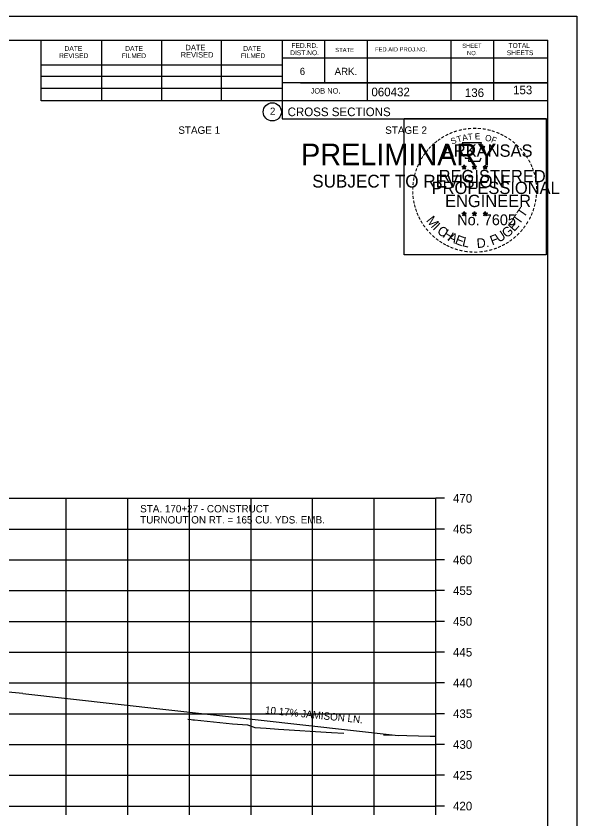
# Model space of a CAD drawing. Extents: x 1538688 to 1540766, y 656250 to 671912.
# Drawn here: x 1538930 to 1539021.1, y 669434.4 to 669564.9 of the extents above; entities that cross this region are included whole.
import ezdxf

# ---------------------------------------------------------------- set-up
doc = ezdxf.new("R2010")
doc.units = 0
for name, color, linetype in [('16', 7, 'Continuous'), ('18', 7, 'Continuous'), ('22', 7, 'Continuous'), ('26', 7, 'Continuous'), ('7', 7, 'Continuous'), ('8', 7, 'Continuous'), ('9', 7, 'Continuous'), ('Borings', 7, 'Continuous'), ('Default', 7, 'Continuous'), ('Horizontal Alignment', 7, 'Continuous'), ('RipRap', 7, 'Continuous')]:
    doc.layers.add(name, color=color, linetype=linetype)

msp = doc.modelspace()

# ---------------------------------------------------------------- linework, layer by layer
at = {"layer": '16'}
for q in [(1538921.17, 669455.72), (1538992.06, 669447.95)]:
    msp.add_line((1538931.12, 669454.8), q, dxfattribs=at)
at = {"layer": '18'}
for points in [[(1538957.9, 669450.6), (1538958.45, 669450.54), (1538958.71, 669450.52), (1538959.02, 669450.49), (1538965.17, 669449.86), (1538967.61, 669449.71), (1538968.51, 669449.39), (1538968.81, 669449.29), (1538970.66, 669449.15), (1538972.65, 669449.02), (1538981.24, 669448.45), (1538983.25, 669448.35)], [(1538989.68, 669448.09), (1538997.27, 669447.87), (1538998.18, 669447.85)]]:
    msp.add_lwpolyline(points, dxfattribs=at)
at = {"layer": '22'}
for p, q in [((1538718.18, 669486.5), (1538998.18, 669486.5)), ((1538718.18, 669486.5), (1538998.18, 669486.5)), ((1538718.18, 669486.5), (1538998.18, 669486.5)), ((1538938.18, 669436.5), (1538938.18, 669486.5)), ((1538938.18, 669436.5), (1538938.18, 669486.5)), ((1538938.18, 669436.5), (1538938.18, 669486.5)), ((1538948.18, 669436.5), (1538948.18, 669486.5)), ((1538948.18, 669436.5), (1538948.18, 669486.5)), ((1538948.18, 669436.5), (1538948.18, 669486.5)), ((1538958.18, 669436.5), (1538958.18, 669486.5)), ((1538958.18, 669436.5), (1538958.18, 669486.5)), ((1538958.18, 669436.5), (1538958.18, 669486.5)), ((1538968.18, 669436.5), (1538968.18, 669486.5)), ((1538968.18, 669436.5), (1538968.18, 669486.5)), ((1538968.18, 669436.5), (1538968.18, 669486.5)), ((1538978.18, 669436.5), (1538978.18, 669486.5)), ((1538978.18, 669436.5), (1538978.18, 669486.5)), ((1538978.18, 669436.5), (1538978.18, 669486.5)), ((1538988.18, 669436.5), (1538988.18, 669486.5)), ((1538988.18, 669436.5), (1538988.18, 669486.5)), ((1538988.18, 669436.5), (1538988.18, 669486.5)), ((1538998.18, 669436.5), (1538998.18, 669486.5)), ((1538998.18, 669436.5), (1538998.18, 669486.5)), ((1538998.18, 669436.5), (1538998.18, 669486.5)), ((1538718.18, 669481.5), (1538998.18, 669481.5)), ((1538718.18, 669481.5), (1538998.18, 669481.5)), ((1538718.18, 669481.5), (1538998.18, 669481.5)), ((1538718.18, 669476.5), (1538998.18, 669476.5)), ((1538718.18, 669476.5), (1538998.18, 669476.5)), ((1538718.18, 669476.5), (1538998.18, 669476.5)), ((1538718.18, 669471.5), (1538998.18, 669471.5)), ((1538718.18, 669471.5), (1538998.18, 669471.5)), ((1538718.18, 669471.5), (1538998.18, 669471.5)), ((1538718.18, 669466.5), (1538998.18, 669466.5)), ((1538718.18, 669466.5), (1538998.18, 669466.5)), ((1538718.18, 669466.5), (1538998.18, 669466.5)), ((1538718.18, 669461.5), (1538998.18, 669461.5)), ((1538718.18, 669461.5), (1538998.18, 669461.5)), ((1538718.18, 669461.5), (1538998.18, 669461.5)), ((1538718.18, 669456.5), (1538998.18, 669456.5)), ((1538718.18, 669456.5), (1538998.18, 669456.5)), ((1538718.18, 669456.5), (1538998.18, 669456.5)), ((1538718.18, 669451.5), (1538998.18, 669451.5)), ((1538718.18, 669451.5), (1538998.18, 669451.5)), ((1538718.18, 669451.5), (1538998.18, 669451.5)), ((1538718.18, 669446.5), (1538998.18, 669446.5)), ((1538718.18, 669446.5), (1538998.18, 669446.5)), ((1538718.18, 669446.5), (1538998.18, 669446.5)), ((1538718.18, 669441.5), (1538998.18, 669441.5)), ((1538718.18, 669441.5), (1538998.18, 669441.5)), ((1538718.18, 669441.5), (1538998.18, 669441.5)), ((1538718.18, 669436.5), (1538998.18, 669436.5)), ((1538718.18, 669436.5), (1538998.18, 669436.5)), ((1538718.18, 669436.5), (1538998.18, 669436.5))]:
    msp.add_line(p, q, dxfattribs=at)
at = {"layer": '26'}
msp.add_line((1538687.78, 669564.85), (1539021.11, 669564.85), dxfattribs=at)
for points in [[(1538687.77, 669564.85), (1539021.11, 669564.85), (1539021.11, 669351.52), (1538687.77, 669351.52)], [(1538993.03, 669548.19), (1539016.13, 669548.19), (1539016.13, 669526.04), (1538993.03, 669526.04)]]:
    msp.add_lwpolyline(points, close=True, dxfattribs=at)
at = {"layer": '8'}
for p, q in [((1539002.44, 669540.4), (1539002.79, 669540.29)), ((1539002.44, 669540.4), (1539002.69, 669540.36)), ((1539002.44, 669540.4), (1539002.68, 669540.28)), ((1539002.57, 669540), (1539002.79, 669540.29)), ((1539002.57, 669540), (1539002.7, 669540.24)), ((1539002.57, 669540), (1539002.79, 669540.21)), ((1539002.79, 669540.66), (1539002.75, 669540.41)), ((1539002.79, 669540.29), (1539002.79, 669540.66)), ((1539002.79, 669540.66), (1539002.84, 669540.41)), ((1539003.13, 669540.4), (1539002.79, 669540.29)), ((1539003, 669540), (1539002.79, 669540.29)), ((1539003, 669540), (1539002.79, 669540.21)), ((1539003.13, 669540.4), (1539002.85, 669540.36)), ((1539003, 669540), (1539002.86, 669540.29)), ((1539003.13, 669540.4), (1539002.93, 669540.3)), ((1539004.11, 669540.4), (1539004.46, 669540.29)), ((1539004.11, 669540.4), (1539004.36, 669540.36)), ((1539004.11, 669540.4), (1539004.35, 669540.28)), ((1539004.24, 669540), (1539004.46, 669540.29)), ((1539004.24, 669540), (1539004.37, 669540.24)), ((1539004.24, 669540), (1539004.46, 669540.21)), ((1539004.46, 669540.66), (1539004.42, 669540.41)), ((1539004.46, 669540.29), (1539004.46, 669540.66)), ((1539004.46, 669540.66), (1539004.51, 669540.41)), ((1539004.8, 669540.4), (1539004.46, 669540.29)), ((1539004.67, 669540), (1539004.46, 669540.29)), ((1539004.67, 669540), (1539004.46, 669540.21)), ((1539004.8, 669540.4), (1539004.52, 669540.36)), ((1539004.67, 669540), (1539004.53, 669540.29)), ((1539004.8, 669540.4), (1539004.6, 669540.3)), ((1539005.87, 669540.39), (1539006.22, 669540.28)), ((1539005.87, 669540.39), (1539006.13, 669540.35)), ((1539005.87, 669540.39), (1539006.11, 669540.27)), ((1539006.01, 669539.98), (1539006.22, 669540.28)), ((1539006.01, 669539.98), (1539006.13, 669540.23)), ((1539006.22, 669540.65), (1539006.18, 669540.39)), ((1539006.22, 669540.28), (1539006.22, 669540.65)), ((1539006.22, 669540.65), (1539006.27, 669540.4)), ((1539006.57, 669540.39), (1539006.22, 669540.28)), ((1539006.43, 669539.98), (1539006.22, 669540.28)), ((1539006.57, 669540.39), (1539006.28, 669540.34)), ((1539006.43, 669539.98), (1539006.3, 669540.28)), ((1539006.57, 669540.39), (1539006.36, 669540.29)), ((1539006.01, 669539.98), (1539006.22, 669540.2)), ((1539006.43, 669539.98), (1539006.22, 669540.2)), ((1539002.43, 669532.83), (1539002.78, 669532.72)), ((1539002.43, 669532.83), (1539002.69, 669532.79)), ((1539002.43, 669532.83), (1539002.67, 669532.71)), ((1539002.57, 669532.42), (1539002.78, 669532.72)), ((1539002.57, 669532.42), (1539002.69, 669532.67)), ((1539002.57, 669532.42), (1539002.78, 669532.64)), ((1539002.78, 669533.09), (1539002.74, 669532.83)), ((1539002.78, 669532.72), (1539002.78, 669533.09)), ((1539002.78, 669533.09), (1539002.83, 669532.84)), ((1539003.13, 669532.83), (1539002.78, 669532.72)), ((1539003, 669532.42), (1539002.78, 669532.72)), ((1539003, 669532.42), (1539002.78, 669532.64)), ((1539003.13, 669532.83), (1539002.84, 669532.78)), ((1539003, 669532.42), (1539002.86, 669532.71)), ((1539003.13, 669532.83), (1539002.93, 669532.73)), ((1539004.1, 669532.83), (1539004.45, 669532.72)), ((1539004.1, 669532.83), (1539004.36, 669532.79)), ((1539004.1, 669532.83), (1539004.34, 669532.71)), ((1539004.24, 669532.42), (1539004.45, 669532.72)), ((1539004.24, 669532.42), (1539004.36, 669532.67)), ((1539004.24, 669532.42), (1539004.45, 669532.64)), ((1539004.45, 669533.09), (1539004.41, 669532.83)), ((1539004.45, 669532.72), (1539004.45, 669533.09)), ((1539004.45, 669533.09), (1539004.5, 669532.84)), ((1539004.8, 669532.83), (1539004.45, 669532.72)), ((1539004.67, 669532.42), (1539004.45, 669532.72)), ((1539004.67, 669532.42), (1539004.45, 669532.64)), ((1539004.8, 669532.83), (1539004.51, 669532.78)), ((1539004.67, 669532.42), (1539004.53, 669532.71)), ((1539004.8, 669532.83), (1539004.6, 669532.73)), ((1539005.87, 669532.82), (1539006.22, 669532.71)), ((1539005.87, 669532.82), (1539006.12, 669532.78)), ((1539005.87, 669532.82), (1539006.11, 669532.7)), ((1539006, 669532.41), (1539006.22, 669532.71)), ((1539006, 669532.41), (1539006.13, 669532.66)), ((1539006, 669532.41), (1539006.22, 669532.63)), ((1539006.22, 669533.08), (1539006.18, 669532.82)), ((1539006.22, 669532.71), (1539006.22, 669533.08)), ((1539006.22, 669533.08), (1539006.27, 669532.83)), ((1539006.57, 669532.82), (1539006.22, 669532.71)), ((1539006.43, 669532.41), (1539006.22, 669532.71)), ((1539006.43, 669532.41), (1539006.22, 669532.63)), ((1539006.57, 669532.82), (1539006.28, 669532.77)), ((1539006.43, 669532.41), (1539006.3, 669532.7)), ((1539006.57, 669532.82), (1539006.36, 669532.72))]:
    msp.add_line(p, q, dxfattribs=at)
for points in [[(1539002.48, 669544.28), (1539002.75, 669543.46)], [(1539005.99, 669543.36), (1539006.13, 669543.64), (1539005.45, 669543.62), (1539005.6, 669544.28), (1539002.48, 669544.28)], [(1539002.97, 669541.86), (1539002.97, 669541.77), (1539003.53, 669541.75), (1539003.48, 669541.28), (1539005.35, 669541.28), (1539005.55, 669541.82)], [(1539002.79, 669540.66), (1539003, 669540), (1539002.44, 669540.4), (1539003.13, 669540.4), (1539002.57, 669540), (1539002.79, 669540.66)], [(1539004.46, 669540.66), (1539004.67, 669540), (1539004.11, 669540.4), (1539004.8, 669540.4), (1539004.24, 669540), (1539004.46, 669540.66)], [(1539006.22, 669540.65), (1539006.43, 669539.98), (1539005.87, 669540.39), (1539006.57, 669540.39), (1539006.01, 669539.98), (1539006.22, 669540.65)], [(1539002.78, 669533.09), (1539003, 669532.42), (1539002.43, 669532.83), (1539003.13, 669532.83), (1539002.57, 669532.42), (1539002.78, 669533.09)], [(1539004.45, 669533.09), (1539004.67, 669532.42), (1539004.1, 669532.83), (1539004.8, 669532.83), (1539004.24, 669532.42), (1539004.45, 669533.09)], [(1539006.22, 669533.08), (1539006.43, 669532.41), (1539005.87, 669532.82), (1539006.57, 669532.82), (1539006, 669532.41), (1539006.22, 669533.08)]]:
    msp.add_lwpolyline(points, dxfattribs=at)
for centre, radius in [((1539002.79, 669540.29), 0.172), ((1539002.79, 669540.29), 0.145), ((1539002.79, 669540.29), 0.116), ((1539002.79, 669540.29), 0.0991), ((1539002.79, 669540.29), 0.0747), ((1539002.79, 669540.29), 0.0495), ((1539002.79, 669540.29), 0.0296), ((1539004.46, 669540.29), 0.172), ((1539004.46, 669540.29), 0.145), ((1539004.46, 669540.29), 0.116), ((1539004.46, 669540.29), 0.0991), ((1539004.46, 669540.29), 0.0747), ((1539004.46, 669540.29), 0.0495), ((1539004.46, 669540.29), 0.0296), ((1539006.22, 669540.28), 0.172), ((1539006.22, 669540.28), 0.145), ((1539006.22, 669540.28), 0.116), ((1539006.22, 669540.28), 0.0991), ((1539006.22, 669540.28), 0.0747), ((1539006.22, 669540.28), 0.0495), ((1539006.22, 669540.28), 0.0296), ((1539002.78, 669532.72), 0.172), ((1539002.78, 669532.72), 0.145), ((1539002.78, 669532.72), 0.116), ((1539002.78, 669532.72), 0.0991), ((1539002.78, 669532.72), 0.0747), ((1539002.78, 669532.72), 0.0495), ((1539002.78, 669532.72), 0.0296), ((1539004.45, 669532.72), 0.172), ((1539004.45, 669532.72), 0.145), ((1539004.45, 669532.72), 0.116), ((1539004.45, 669532.72), 0.0991), ((1539004.45, 669532.72), 0.0747), ((1539004.45, 669532.72), 0.0495), ((1539004.45, 669532.72), 0.0296), ((1539006.22, 669532.71), 0.172), ((1539006.22, 669532.71), 0.145), ((1539006.22, 669532.71), 0.116), ((1539006.22, 669532.71), 0.0991), ((1539006.22, 669532.71), 0.0747), ((1539006.22, 669532.71), 0.0495), ((1539006.22, 669532.71), 0.0296)]:
    msp.add_circle(centre, radius, dxfattribs=at)
at = {"layer": 'Borings'}
for p, q in [((1538998.18, 669436.5), (1538998.18, 669486.5)), ((1538999.58, 669486.5), (1538998.18, 669486.5)), ((1538999.58, 669481.5), (1538998.18, 669481.5)), ((1538999.58, 669476.5), (1538998.18, 669476.5)), ((1538999.58, 669471.5), (1538998.18, 669471.5)), ((1538999.58, 669466.5), (1538998.18, 669466.5)), ((1538999.58, 669461.5), (1538998.18, 669461.5)), ((1538999.58, 669456.5), (1538998.18, 669456.5)), ((1538999.58, 669451.5), (1538998.18, 669451.5)), ((1538999.58, 669446.5), (1538998.18, 669446.5)), ((1538999.58, 669441.5), (1538998.18, 669441.5)), ((1538718.18, 669436.5), (1538998.18, 669436.5)), ((1538938.18, 669435.1), (1538938.18, 669436.5)), ((1538948.18, 669435.1), (1538948.18, 669436.5)), ((1538958.18, 669435.1), (1538958.18, 669436.5)), ((1538968.18, 669435.1), (1538968.18, 669436.5)), ((1538978.18, 669435.1), (1538978.18, 669436.5)), ((1538988.18, 669435.1), (1538988.18, 669436.5)), ((1538998.18, 669435.1), (1538998.18, 669436.5)), ((1538999.58, 669436.5), (1538998.18, 669436.5))]:
    msp.add_line(p, q, dxfattribs=at)
at = {"layer": 'RipRap'}
for p, q in [((1538700.18, 669560.96), (1539016.36, 669560.96)), ((1538934.1, 669551.08), (1538934.1, 669560.96)), ((1538943.96, 669551.08), (1538943.96, 669560.76)), ((1538953.72, 669551.08), (1538953.72, 669560.76)), ((1538963.4, 669551.08), (1538963.4, 669560.76)), ((1538973.26, 669560.96), (1538973.26, 669548.16)), ((1538980.1, 669560.96), (1538980.1, 669554.02)), ((1538987.04, 669560.96), (1538987.04, 669551.08)), ((1539000.62, 669560.96), (1539000.62, 669551.08)), ((1539007.56, 669560.96), (1539007.56, 669551.08)), ((1539016.36, 669355.5), (1539016.36, 669560.96)), ((1539016.36, 669558.02), (1538973.26, 669558.02)), ((1539016.36, 669558.04), (1539016.36, 669558.04)), ((1538934.1, 669556.94), (1538973.26, 669556.94)), ((1538934.1, 669555.08), (1538973.26, 669555.08)), ((1539016.36, 669554.02), (1538973.26, 669554.02)), ((1538976.22, 669554.02), (1539016.36, 669554.02)), ((1538934.1, 669551.08), (1538934.1, 669553.14)), ((1538934.1, 669553.14), (1538973.26, 669553.14)), ((1539016.36, 669551.08), (1538934.1, 669551.08)), ((1538973.26, 669548.16), (1539016.36, 669548.16))]:
    msp.add_line(p, q, dxfattribs=at)
msp.add_circle((1538971.64, 669549.29), 1.47, dxfattribs=at)

# ---------------------------------------------------------------- texts
at = {"layer": '16'}
msp.add_text('10.17% JAMISON LN.', height=1.2, rotation=354.194, dxfattribs=at).set_placement((1538970.41, 669451.54))
at = {"layer": '7'}
for s, height, p in [('153', 1.4, (1539010.73, 669552.15)), ('136', 1.4, (1539002.91, 669551.7)), ('STA. 170+27 - CONSTRUCT', 1.2, (1538950.18, 669484.21)), ('TURNOUT ON RT. = 165 CU. YDS. EMB.', 1.2, (1538950.18, 669482.41))]:
    msp.add_text(s, height=height, dxfattribs=at).set_placement(p)
at = {"layer": '8'}
for s, height, rotation, p in [('-', 1.6, 28.7918, (1538999.96, 669544.82)), ('-', 1.6, 24.3072, (1539000.59, 669545.14)), ('-', 1.6, 19.1761, (1539001.23, 669545.41)), ('T', 1, 16.4036, (1539001.75, 669544.29)), ('-', 1.6, 13.6301, (1539001.98, 669545.65)), ('A', 1, 11.2132, (1539002.57, 669544.54)), ('-', 1.6, 10.2193, (1539002.66, 669545.81)), ('T', 1, 6.0228, (1539003.42, 669544.71)), ('-', 1.6, 5.8968, (1539003.38, 669545.92)), ('-', 1.6, 0.1862, (1539004.16, 669545.99)), ('E', 1, 0.8323, (1539004.53, 669544.82)), ('-', 1.6, 357.743, (1539004.88, 669545.98)), ('-', 1.6, 352.1617, (1539005.62, 669545.93)), ('O', 1, 350.4515, (1539006.13, 669544.61)), ('-', 1.6, 347.2049, (1539006.34, 669545.81)), ('-', 1.6, 342.3362, (1539006.98, 669545.66)), ('-', 1.6, 337.8551, (1539007.71, 669545.43)), ('-', 1.6, 334.1211, (1539008.34, 669545.16)), ('-', 1.6, 329.6409, (1539008.92, 669544.88)), ('-', 1.6, 42.9622, (1538997.88, 669543.26)), ('-', 1.6, 38.9507, (1538998.31, 669543.68)), ('-', 1.6, 36.2317, (1538998.79, 669544.06)), ('-', 1.6, 34.0636, (1538999.36, 669544.45)), ('S', 1, 21.594, (1539000.83, 669543.96)), ('F', 1, 340.0707, (1539007.09, 669544.38)), ('-', 1.6, 325.8627, (1539009.57, 669544.52)), ('-', 1.6, 320.5297, (1539010.18, 669544.09)), ('-', 1.6, 50.6142, (1538997.03, 669542.3)), ('-', 1.6, 48.423, (1538997.43, 669542.79)), ('ARKANSAS', 2, 360, (1538999.33, 669541.99)), ('-', 1.6, 315.5786, (1539010.77, 669543.6)), ('-', 1.6, 309.8797, (1539011.34, 669543.05)), ('-', 1.6, 58.0706, (1538996.29, 669541.21)), ('-', 1.6, 54.2325, (1538996.61, 669541.73)), ('-', 1.6, 306.6522, (1539011.87, 669542.45)), ('-', 1.4, 303.6753, (1539012.35, 669541.88)), ('-', 1.6, 299.6684, (1539012.67, 669541.28)), ('-', 1.6, 67.7743, (1538995.72, 669539.98)), ('-', 1.6, 62.8713, (1538995.97, 669540.59)), ('DWB', 0.01, 360, (1539002.77, 669540.29)), ('DWB', 0.01, 360, (1539004.44, 669540.29)), ('DWB', 0.01, 360, (1539006.21, 669540.28)), ('-', 1.6, 294.6628, (1539013, 669540.67)), ('-', 1.6, 290.5728, (1539013.25, 669540.09)), ('-', 1.6, 75.461, (1538995.3, 669538.64)), ('-', 1.6, 72.3945, (1538995.5, 669539.35)), ('REGISTERED', 2, 360, (1538998.65, 669537.85)), ('-', 1.6, 285.1233, (1539013.49, 669539.51)), ('-', 1.6, 85.1863, (1538995.09, 669537.23)), ('-', 1.6, 81.2013, (1538995.17, 669537.92)), ('PROFESSIONAL', 2, 360, (1538997.51, 669535.94)), ('-', 1.6, 280.5493, (1539013.69, 669538.77)), ('-', 1.6, 276.5962, (1539013.85, 669538)), ('-', 1.6, 94.1959, (1538995.1, 669535.81)), ('-', 1.6, 89.0622, (1538995.07, 669536.53)), ('-', 1.6, 274.3301, (1539013.91, 669537.28)), ('-', 1.6, 269.9407, (1539013.94, 669536.64)), ('-', 1.6, 98.9479, (1538995.17, 669535.14)), ('ENGINEER', 2, 360, (1538999.69, 669533.82)), ('-', 1.6, 260.9953, (1539013.85, 669535.32)), ('-', 1.6, 263.5172, (1539013.93, 669535.98)), ('-', 1.6, 101.7149, (1538995.31, 669534.41)), ('-', 1.6, 105.4578, (1538995.47, 669533.81)), ('T', 1.54, 55.055, (1539012.5, 669531.99)), ('-', 1.6, 255.7626, (1539013.74, 669534.65)), ('-', 1.6, 109.0874, (1538995.69, 669533.18)), ('-', 1.6, 114.0643, (1538995.94, 669532.58)), ('M', 1.54, 308.9175, (1538996.55, 669531.61)), ('No. 7605', 1.757, 360, (1539001.67, 669530.87)), ('DWB', 0.01, 360, (1539002.77, 669532.72)), ('DWB', 0.01, 360, (1539004.44, 669532.71)), ('DWB', 0.01, 360, (1539006.2, 669532.71)), ('T', 1.54, 55.055, (1539011.77, 669530.87)), ('-', 1.6, 247.8887, (1539013.34, 669533.25)), ('-', 1.6, 252.8681, (1539013.56, 669533.93)), ('-', 1.6, 115.7289, (1538996.24, 669531.97)), ('-', 1.6, 120.4471, (1538996.6, 669531.38)), ('I', 1.54, 316.4636, (1538997.6, 669530.29)), ('E', 1.54, 48.7313, (1539010.93, 669529.74)), ('-', 1.6, 239.0712, (1539012.68, 669531.87)), ('-', 1.6, 244.6197, (1539013.08, 669532.62)), ('-', 1.6, 125.8934, (1538997, 669530.82)), ('-', 1.6, 130.7181, (1538997.47, 669530.27)), ('-', 1.6, 134.2238, (1538997.98, 669529.72)), ('C', 1.54, 324.0197, (1538998.27, 669529.67)), ('H', 1.54, 327.5342, (1538999.18, 669529.01)), ('U', 1.54, 34.4052, (1539008.47, 669527.99)), ('G', 1.54, 38.2173, (1539009.67, 669528.72)), ('-', 1.6, 231.2538, (1539011.85, 669530.65)), ('-', 1.6, 233.8452, (1539012.28, 669531.22)), ('-', 1.6, 138.9338, (1538998.51, 669529.26)), ('-', 1.6, 144.6463, (1538999.06, 669528.85)), ('A', 1.54, 332.5513, (1539000.03, 669528.48)), ('E', 1.54, 339.2068, (1539001.19, 669527.91)), ('L', 1.54, 346.2929, (1539002.38, 669527.49)), ('D.', 1.54, 5.2602, (1539004.89, 669527.15)), ('F', 1.54, 20.8202, (1539007.34, 669527.59)), ('-', 1.6, 215.7363, (1539010.3, 669529.11)), ('-', 1.6, 221.0851, (1539010.85, 669529.58)), ('-', 1.6, 225.7653, (1539011.37, 669530.09)), ('-', 1.6, 148.0898, (1538999.63, 669528.48)), ('-', 1.6, 151.5704, (1539000.2, 669528.16)), ('-', 1.6, 154.6002, (1539000.73, 669527.91)), ('-', 1.6, 158.5612, (1539001.35, 669527.66)), ('-', 1.6, 200.7184, (1539007.97, 669527.78)), ('-', 1.6, 204.2516, (1539008.59, 669528.06)), ('-', 1.6, 207.3568, (1539009.21, 669528.38)), ('-', 1.6, 212.2491, (1539009.77, 669528.72)), ('-', 1.6, 162.7983, (1539002.04, 669527.44)), ('-', 1.6, 167.5555, (1539002.75, 669527.28)), ('-', 1.6, 173.1155, (1539003.52, 669527.17)), ('-', 1.6, 176.5183, (1539004.27, 669527.12)), ('-', 1.6, 181.5918, (1539005.02, 669527.13)), ('-', 1.6, 185.8167, (1539005.83, 669527.21)), ('-', 1.6, 191.2858, (1539006.56, 669527.34)), ('-', 1.6, 195.4743, (1539007.29, 669527.54))]:
    msp.add_text(s, height=height, rotation=rotation, dxfattribs=at).set_placement(p)
at = {"layer": '9'}
for s, height, p in [('PRELIMINARY', 3.5, (1538976.31, 669540.62)), ('DWB', 0.01, (1538977.06, 669542.47)), ('SUBJECT TO REVISION', 2.0751, (1538978.12, 669536.99))]:
    msp.add_text(s, height=height, rotation=360, dxfattribs=at).set_placement(p)
at = {"layer": 'Default'}
for s, p in [('STAGE 1', (1538956.38, 669545.72)), ('STAGE 2', (1538989.98, 669545.72))]:
    msp.add_text(s, height=1.2, dxfattribs=at).set_placement(p)
at = {"layer": 'Horizontal Alignment'}
for s, p in [('470', (1539000.98, 669485.8)), ('465', (1539000.98, 669480.8)), ('460', (1539000.98, 669475.8)), ('455', (1539000.98, 669470.8)), ('450', (1539000.98, 669465.8)), ('445', (1539000.98, 669460.8)), ('440', (1539000.98, 669455.8)), ('435', (1539000.98, 669450.8)), ('430', (1539000.98, 669445.8)), ('425', (1539000.98, 669440.8)), ('420', (1539000.98, 669435.8))]:
    msp.add_text(s, height=1.4, dxfattribs=at).set_placement(p)
at = {"layer": 'RipRap'}
for s, height, p in [('DATE', 0.782, (1538937.9, 669559.2)), ('DATE', 0.782, (1538947.76, 669559.2)), ('DATE', 0.879, (1538957.54, 669559.3)), ('DATE', 0.782, (1538966.92, 669559.2)), ('FED.RD.', 0.782, (1538974.74, 669559.68)), ('FED.AID PROJ.NO.', 0.684, (1538988.32, 669559.1)), ('SHEET', 0.684, (1539002.48, 669559.68)), ('TOTAL', 0.782, (1539010, 669559.68)), ('REVISED', 0.782, (1538937.02, 669558.02)), ('FILMED', 0.782, (1538947.18, 669558.02)), ('REVISED', 0.879, (1538956.76, 669558.12)), ('FILMED', 0.782, (1538966.52, 669558.02)), ('DIST.NO.', 0.782, (1538974.54, 669558.5)), ('STATE', 0.684, (1538981.86, 669559)), ('NO.', 0.684, (1539003.26, 669558.5)), ('SHEETS', 0.782, (1539009.72, 669558.5)), ('6', 1.17, (1538976.1, 669555.28)), ('ARK.', 1.172, (1538981.76, 669555.28)), ('JOB NO.', 0.879, (1538977.86, 669552.26)), ('060432', 1.4, (1538987.73, 669551.82)), ('2', 1.17, (1538971.26, 669548.81)), ('CROSS SECTIONS', 1.4, (1538974.12, 669548.59))]:
    msp.add_text(s, height=height, rotation=360, dxfattribs=at).set_placement(p)

doc.saveas('drawing.dxf')
